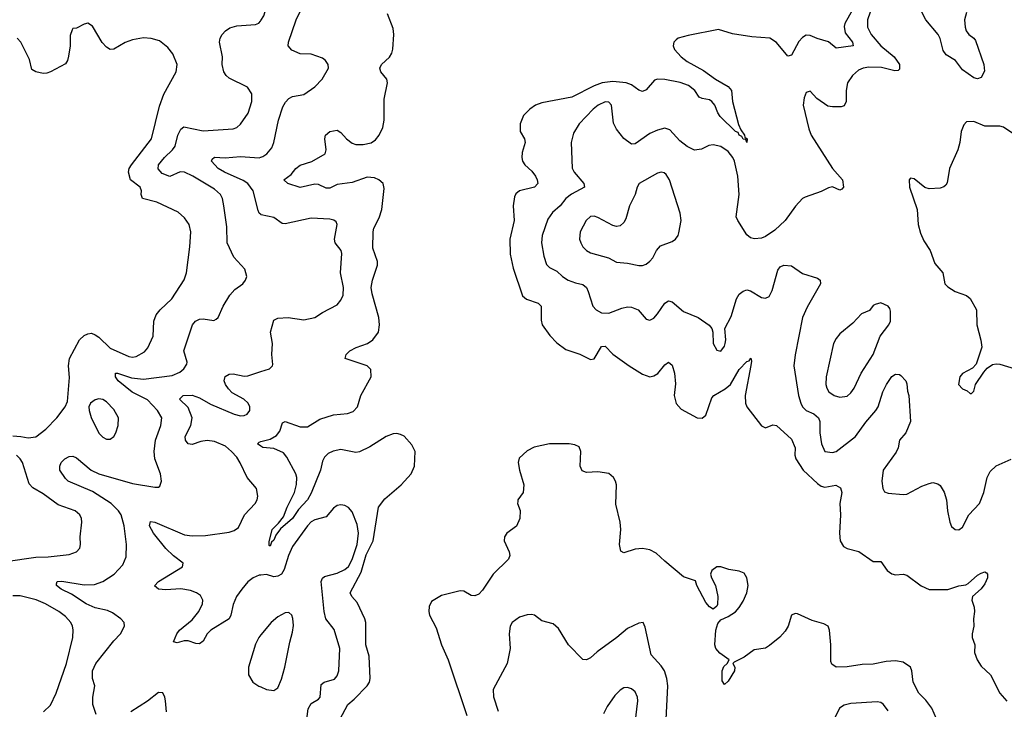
# Model space of a CAD drawing. Header units: inches. Extents: x 1771504 to 1971212, y 471788 to 643615.
# Tile 491 of 587: x 1898704 to 1903994, y 596024 to 599730. Entities that reach past the tile are written whole.
import ezdxf

# ---------------------------------------------------------------- set-up
doc = ezdxf.new("R2010")
doc.units = ezdxf.units.IN
doc.header["$MEASUREMENT"] = 0
doc.layers.add('B8599', color=7, linetype='Continuous')
doc.layers.add('B9509', color=7, linetype='Continuous')

msp = doc.modelspace()

# ---------------------------------------------------------------- linework, layer by layer
at = {"layer": 'B8599', "color": 5}
for points, elevation in [([(1898667.2, 597492.8), (1898710, 597490.9), (1898750, 597482.7), (1898790, 597488.4), (1898844.7, 597530), (1898904, 597590), (1898947.8, 597650), (1898961.6, 597678.4), (1898972.2, 597807.7), (1898967, 597870), (1898971.8, 597910), (1899026.2, 598010), (1899050, 598032.3), (1899070, 598042.4), (1899090, 598044.7), (1899110, 598037.3), (1899130, 598024), (1899190, 597965.5), (1899290, 597920.2), (1899310, 597916.5), (1899330, 597920.2), (1899375.3, 597944.7), (1899393.1, 597966.9), (1899421.4, 598030), (1899424.2, 598110), (1899436.8, 598143.2), (1899458.9, 598170), (1899522.2, 598230), (1899587.9, 598332.1), (1899599.3, 598370), (1899618.2, 598510), (1899623.5, 598590), (1899614, 598630), (1899590, 598665.1), (1899554.9, 598694.9), (1899440.7, 598750), (1899363.7, 598770), (1899356.3, 598790), (1899358.3, 598810), (1899351.2, 598830), (1899298.7, 598870), (1899289.1, 598910), (1899292.8, 598930), (1899304.8, 598950), (1899412.2, 599090), (1899454.3, 599265.7), (1899478.7, 599330), (1899545.1, 599450), (1899549.7, 599490), (1899526.8, 599546.8), (1899500, 599580), (1899456, 599616), (1899410, 599629.7), (1899370, 599633), (1899310, 599622.3), (1899270, 599607.1), (1899210, 599571.5), (1899190, 599569.6), (1899170, 599582), (1899147.2, 599607.2), (1899095.6, 599695.6), (1899070, 599711.6), (1899050, 599706), (1899010, 599684), (1898990, 599682), (1898985.2, 599674.8), (1898975.5, 599644.5), (1898974.4, 599590), (1898966.7, 599533.3), (1898960.5, 599510), (1898950, 599493.2), (1898870, 599449.3), (1898850, 599442.7), (1898830, 599441.2), (1898790, 599449.4), (1898770, 599462.7), (1898756.6, 599516.6), (1898710.6, 599610), (1898690, 599631.3)], 380), ([(1899115.6, 595995.6), (1899096.2, 596050), (1899097.4, 596090), (1899107, 596150), (1899095.9, 596190), (1899096, 596230), (1899113.8, 596270), (1899210, 596392.2), (1899245.6, 596430), (1899267, 596470), (1899264.5, 596490), (1899247.3, 596510), (1899202.9, 596542.9), (1899175.3, 596555.3), (1899110, 596569.9), (1899060.3, 596590), (1898982.9, 596642.9), (1898927.2, 596670), (1898901.3, 596690), (1898902, 596698), (1898906, 596710), (1898930, 596711.9), (1899050, 596692.6), (1899106.1, 596693.9), (1899151.2, 596710), (1899210.9, 596750), (1899259, 596801), (1899276.6, 596843.4), (1899278.4, 596910), (1899264.6, 597010), (1899248.3, 597070), (1899235.6, 597090), (1899195.6, 597130), (1899095.2, 597195.2), (1898965.1, 597250), (1898950, 597264.2), (1898920.4, 597310), (1898919.7, 597330), (1898926.3, 597350), (1898947.3, 597370), (1898970, 597382.6), (1898990, 597383.6), (1899010, 597375.5), (1899088.9, 597308.9), (1899129.7, 597289.7), (1899310, 597237.3), (1899430, 597218), (1899450, 597218), (1899457.1, 597222.9), (1899465.6, 597250), (1899461, 597290), (1899430.8, 597370), (1899426.3, 597410), (1899433.7, 597470), (1899462.9, 597550), (1899467, 597590), (1899444.2, 597630), (1899390, 597686.6), (1899309, 597729), (1899233.2, 597790), (1899219.3, 597810), (1899218, 597830), (1899230, 597830.7), (1899305.5, 597805.5), (1899370, 597797.9), (1899522.8, 597817.2), (1899564.9, 597835.1), (1899586.6, 597853.4), (1899601.6, 597878.4), (1899604.2, 597890), (1899585.6, 597950), (1899631.9, 598090), (1899648.4, 598110), (1899670, 598119.8), (1899690, 598122), (1899746.2, 598113.8), (1899759.5, 598120.5), (1899769.7, 598130.3), (1899796.9, 598190), (1899833.6, 598250), (1899860.1, 598279.9), (1899902.7, 598310), (1899917.6, 598330), (1899923.6, 598350), (1899913.3, 598390), (1899853.7, 598453.7), (1899818.8, 598530), (1899816.3, 598616.3), (1899801.5, 598730), (1899793.7, 598770), (1899782, 598790), (1899750, 598818.4), (1899634, 598890), (1899590, 598910.5), (1899566.7, 598913.3), (1899510, 598887.1), (1899470, 598903.7), (1899448.1, 598928.1), (1899449.4, 598950), (1899482.4, 598990), (1899525.7, 599030), (1899539.5, 599050), (1899554.4, 599110), (1899570, 599142.4), (1899585.9, 599154.1), (1899690, 599132.3), (1899850, 599143.6), (1899870, 599150.3), (1899890, 599168.8), (1899932.1, 599227.9), (1899950.6, 599290), (1899951.1, 599331.1), (1899927.3, 599367.3), (1899830, 599415.1), (1899813.6, 599430), (1899801.6, 599450), (1899791.8, 599490), (1899794, 599530), (1899778.3, 599610), (1899781.1, 599630), (1899791.3, 599650), (1899809.7, 599670), (1899833.7, 599686.3), (1899870, 599696.5), (1899970, 599703.9), (1899988.1, 599711.9), (1899998, 599722), (1900000, 599725.3)], 360), ([(1900000, 598682.5), (1899990.7, 598690.7), (1899984.6, 598704.6), (1899957.7, 598810), (1899930, 598849.3), (1899905.5, 598865.5), (1899804.4, 598910), (1899770, 598929.9), (1899734.7, 598970), (1899738.7, 598981.3), (1899750, 598991.1), (1899808.3, 598988.3), (1899890, 598995.3), (1899990, 598988.5), (1900000, 598991.3)], 340), ([(1900000, 596745.5), (1899990, 596744.7), (1899958.5, 596730), (1899930, 596708.4), (1899896.6, 596670), (1899869.6, 596630), (1899850, 596587.8), (1899838.4, 596530), (1899830.1, 596509.9), (1899730.2, 596450), (1899711.1, 596430), (1899690, 596389.6), (1899670, 596375.1), (1899650, 596377.4), (1899610, 596392.3), (1899587.6, 596392.4), (1899550, 596380.9), (1899530, 596386), (1899548.4, 596430), (1899563.1, 596450), (1899630, 596504.2), (1899667.1, 596550), (1899687, 596590), (1899687.4, 596610), (1899674.9, 596634.9), (1899653.3, 596650), (1899621.8, 596661.8), (1899570, 596670.6), (1899490, 596666.8), (1899449.8, 596669.8), (1899427.9, 596687.9), (1899449.6, 596710), (1899578, 596790), (1899582.9, 596810), (1899530, 596848.5), (1899490, 596887.6), (1899422.2, 596970), (1899401.5, 597010), (1899407.4, 597032.6), (1899430, 597028.9), (1899590, 596961.3), (1899630, 596956.3), (1899701.5, 596958.5), (1899830, 596976.5), (1899855.7, 596984.3), (1899879, 597001), (1899911.7, 597070), (1899968.3, 597130), (1899979.1, 597150), (1899984, 597170), (1899976.3, 597210), (1899925.3, 597270), (1899888.7, 597348.7), (1899870, 597378.5), (1899842.8, 597410), (1899810, 597437.4), (1899750, 597463.7), (1899711.7, 597468.3), (1899676.7, 597463.3), (1899630, 597446.6), (1899609.7, 597450), (1899594.7, 597470), (1899592.9, 597490), (1899623.2, 597550), (1899630.5, 597590), (1899610, 597645.3), (1899563, 597690), (1899582, 597710), (1899630, 597712.9), (1899670, 597698), (1899730, 597663.7), (1899856.3, 597610), (1899890, 597601.3), (1899910, 597602.3), (1899926.6, 597610), (1899939.7, 597630), (1899939.8, 597650), (1899930.8, 597670), (1899908.3, 597690), (1899845.3, 597725.3), (1899825.5, 597745.5), (1899808.9, 597770), (1899802.7, 597790), (1899807.6, 597812.4), (1899830, 597825.3), (1899850, 597827.6), (1899910, 597814.2), (1899930, 597816.9), (1900000, 597839.3)], 340), ([(1900000, 597437.8), (1899981.3, 597450), (1899990, 597460.4), (1900000, 597462.9)], 320), ([(1898630, 596818.4), (1898790, 596841.2), (1898856.3, 596843.7), (1898970, 596856.5), (1899009.3, 596870), (1899027.3, 596890), (1899031.1, 596908.9), (1899028.3, 596950), (1899038.7, 597030), (1899036.9, 597050), (1899027, 597070), (1899002.7, 597090), (1898910, 597122.4), (1898830, 597182), (1898774.5, 597214.5), (1898755.5, 597235.6), (1898718.8, 597350), (1898706.6, 597370), (1898686, 597390)], 380), ([(1898831.1, 596010), (1898870, 596046.5), (1898899.3, 596110), (1898955.8, 596270), (1898989.7, 596409.7), (1898991.7, 596451.7), (1898988.6, 596470), (1898978, 596490), (1898950, 596522.7), (1898914, 596550), (1898843.5, 596590), (1898791.7, 596611.7), (1898706.7, 596633.3), (1898666.8, 596633.2)], 380), ([(1900000, 596423.6), (1899988.5, 596410), (1899970, 596374), (1899932.7, 596250), (1899933.4, 596210), (1899957.3, 596170), (1899988.8, 596148.8), (1900000, 596143.9)], 360), ([(1899492.3, 596010), (1899487.6, 596070), (1899484.5, 596090), (1899473.4, 596113.4), (1899450, 596113.6), (1899390, 596067.8), (1899300.5, 596010)], 360)]:
    msp.add_lwpolyline(points, dxfattribs=dict(at, elevation=elevation))
at = {"layer": 'B8599', "color": 5, "elevation": 380}
msp.add_lwpolyline([(1899130, 597691.8), (1899110, 597686.6), (1899084, 597670), (1899076.3, 597650), (1899077.1, 597630), (1899088, 597592), (1899130, 597508), (1899150, 597486), (1899170, 597476.4), (1899190, 597475.5), (1899210, 597490.7), (1899220.5, 597510), (1899233.3, 597550), (1899235.6, 597590), (1899210, 597635.1), (1899170, 597677), (1899150, 597689.5)], close=True, dxfattribs=at)
at = {"layer": 'B9509', "color": 5}
for points, elevation in [([(1900000, 599725.3), (1900015, 599750), (1900034, 599810), (1900033.7, 599910), (1900025.1, 599930), (1900010, 599945.1), (1900000, 599950.7)], 360), ([(1900000, 598991.3), (1900010, 598994), (1900031.4, 599008.6), (1900057.8, 599042.2), (1900069.7, 599070), (1900094.6, 599190), (1900118.6, 599261.4), (1900132.3, 599287.7), (1900150, 599305.7), (1900170, 599316.5), (1900230, 599328.4), (1900290, 599368.7), (1900328.2, 599410), (1900362.9, 599470), (1900360.7, 599490), (1900347, 599510), (1900330, 599522.4), (1900270, 599544.2), (1900210, 599546.9), (1900165.7, 599565.7), (1900145.6, 599590), (1900148.4, 599610), (1900189.1, 599730), (1900215.8, 599784.2)], 340), ([(1900000, 597462.9), (1900050, 597475.4), (1900084.2, 597495.8), (1900101.6, 597518.4), (1900116.3, 597563.7), (1900129.7, 597570.3), (1900210, 597542.3), (1900250, 597541.4), (1900315.9, 597584.1), (1900390, 597607), (1900465.7, 597614.3), (1900495, 597625), (1900519.3, 597650), (1900537.3, 597710), (1900591.7, 597810), (1900589.8, 597850), (1900570.5, 597870.5), (1900452.7, 597910), (1900458.4, 597930), (1900477, 597950), (1900511.8, 597968.2), (1900572, 597990), (1900600.7, 598010), (1900631.5, 598050), (1900636.3, 598090), (1900634.3, 598130), (1900597.5, 598257.5), (1900592.2, 598290), (1900599.9, 598330), (1900627, 598410), (1900626.5, 598430), (1900601.9, 598501.9), (1900603.2, 598590), (1900607.2, 598610), (1900634.6, 598665.4), (1900650, 598710.3), (1900663, 598823), (1900655.9, 598850), (1900632.9, 598870), (1900610, 598879.9), (1900570, 598884.5), (1900490, 598854.9), (1900410, 598843.7), (1900370, 598825), (1900350, 598825.3), (1900310, 598843.8), (1900290, 598845.3), (1900210, 598827.9), (1900143.7, 598850), (1900123.6, 598870), (1900162, 598898), (1900188.3, 598930), (1900210, 598947.6), (1900272.7, 598967.3), (1900344.7, 599010), (1900350.6, 599030), (1900343.4, 599090), (1900346.6, 599110), (1900370, 599129.2), (1900410, 599135.8), (1900430, 599123.6), (1900460.2, 599090), (1900490, 599066.2), (1900510, 599060.2), (1900550, 599058.8), (1900591.7, 599068.4), (1900615.2, 599084.8), (1900635.4, 599110), (1900655.8, 599150), (1900662.2, 599190), (1900662.9, 599302.9), (1900679.4, 599390), (1900676.2, 599410), (1900644.2, 599450), (1900639.3, 599470), (1900647.8, 599490), (1900691.3, 599528.7), (1900703.7, 599550), (1900709.2, 599570.8), (1900714.5, 599650), (1900710, 599682), (1900680.8, 599760.8)], 320), ([(1903177.4, 599782.6), (1903136.6, 599710), (1903133.3, 599693.3), (1903139.1, 599659.1), (1903177.3, 599610), (1903182, 599590), (1903090, 599576.8), (1903050, 599610.5), (1902988.9, 599628.9), (1902950, 599645.8), (1902930, 599646.4), (1902910, 599635.1), (1902890, 599612.4), (1902850, 599539.1), (1902830, 599534), (1902770, 599608), (1902734.3, 599630), (1902637.4, 599637.4), (1902533.7, 599653.7), (1902457.4, 599677.4), (1902294.7, 599645.3), (1902242.4, 599630), (1902230, 599621.7), (1902219, 599610), (1902215.5, 599590), (1902222.2, 599570), (1902257.2, 599530), (1902290, 599504.7), (1902377.9, 599457.9), (1902442.2, 599410), (1902511, 599371), (1902528.6, 599350), (1902534.2, 599290), (1902566, 599166), (1902578, 599138), (1902598, 599110), (1902599.6, 599099.6), (1902611.8, 599090), (1902611.3, 599070), (1902606, 599086), (1902590, 599087.8), (1902583.1, 599103.1), (1902570, 599109.8), (1902563.1, 599123.1), (1902550, 599129.8), (1902467.7, 599210), (1902454.2, 599230), (1902439.1, 599270), (1902421.8, 599290), (1902410, 599298.7), (1902370, 599305.8), (1902354.5, 599314.5), (1902330.3, 599350.3), (1902296.8, 599376.8), (1902252.2, 599392.2), (1902170.7, 599409.3), (1902130, 599411.2), (1902114.8, 599405.2), (1902070, 599353.7), (1902050, 599344.1), (1902030, 599350.5), (1901990, 599380.2), (1901961.6, 599390), (1901890, 599397.3), (1901834, 599390), (1901790, 599375.1), (1901670, 599314), (1901510, 599283.8), (1901474.9, 599270), (1901445.5, 599250), (1901410, 599214.5), (1901393.4, 599170), (1901392.6, 599130), (1901415.3, 599090), (1901420.3, 599070), (1901402.8, 599017.2), (1901401.2, 598990), (1901405.8, 598970), (1901417.4, 598950), (1901455.7, 598915.7), (1901476, 598890), (1901484.9, 598870), (1901487.2, 598850), (1901470, 598829.8), (1901390, 598809.6), (1901370, 598794.5), (1901361.8, 598778.2), (1901355.3, 598730), (1901361.3, 598650), (1901337.3, 598550), (1901339.1, 598470), (1901354.7, 598394.7), (1901406.1, 598246.1), (1901427.5, 598227.5), (1901490, 598206.4), (1901506.4, 598190), (1901505.5, 598114.5), (1901511.6, 598090), (1901552.9, 598032.8), (1901590, 597992.9), (1901638.4, 597958.4), (1901713.3, 597933.3), (1901770, 597903.1), (1901790, 597908.2), (1901830, 597973.4), (1901850, 597974.9), (1901890, 597933), (1901978, 597870), (1902050, 597825.7), (1902090, 597811.2), (1902110, 597815.9), (1902132.1, 597827.9), (1902170, 597875.8), (1902190.2, 597890.2), (1902210, 597873), (1902222.7, 597830), (1902227.7, 597772.3), (1902220.8, 597710), (1902230, 597668), (1902257, 597637), (1902343.8, 597590), (1902370, 597587.9), (1902390, 597604.9), (1902422, 597698), (1902433.5, 597710), (1902493.4, 597746.6), (1902522.4, 597770), (1902570, 597850.2), (1902610, 597892.9), (1902622.4, 597897.6), (1902631.8, 597911.8), (1902635.3, 597895.2), (1902632.3, 597872.3), (1902601.8, 597710), (1902602.8, 597670), (1902610.2, 597650.2), (1902690, 597547.7), (1902710, 597537.3), (1902750, 597552.4), (1902770, 597548.5), (1902850, 597475.3), (1902869.4, 597430), (1902867.7, 597390), (1902873.3, 597370), (1902913.4, 597310), (1902990, 597237.6), (1903010, 597222.4), (1903030, 597217.5), (1903087.9, 597227.9), (1903114.4, 597214.4), (1903120.9, 597190), (1903110.9, 597130), (1903113.4, 597070), (1903107.9, 596970), (1903112.8, 596930), (1903130, 596899.7), (1903150, 596888), (1903212.1, 596872.1), (1903290, 596818), (1903330, 596817.6), (1903365, 596770), (1903390, 596751.7), (1903410, 596747.4), (1903450, 596749.4), (1903470, 596744.5), (1903546.7, 596686.7), (1903590, 596668.3), (1903690, 596667.5), (1903750, 596687.3), (1903786.3, 596693.7), (1903800.1, 596699.9), (1903850, 596744.9), (1903870, 596756.4), (1903890, 596762.8), (1903897.5, 596757.5), (1903902.8, 596750), (1903903.1, 596730), (1903890, 596698.4), (1903870, 596671.8), (1903823, 596630), (1903819.5, 596610), (1903832.3, 596572.3), (1903834, 596550), (1903827.7, 596510), (1903829.4, 596470), (1903820.2, 596430), (1903820.6, 596410), (1903835.8, 596370), (1903834.2, 596330), (1903847.2, 596290), (1903870, 596255.2), (1903920.2, 596210), (1903970.3, 596110), (1904007.9, 596067.9)], 320), ([(1903272.4, 599770), (1903258.1, 599730), (1903259.5, 599690), (1903278.7, 599650), (1903330.1, 599590), (1903402.9, 599530), (1903430.2, 599490), (1903430, 599463.7), (1903422.9, 599457.1), (1903405.5, 599454.5), (1903333.5, 599473.5), (1903265.9, 599474.1), (1903236.3, 599470), (1903210, 599458), (1903178.6, 599430), (1903151.8, 599390), (1903144.6, 599350), (1903145, 599290), (1903132.7, 599267.3), (1903117.8, 599262.2), (1903070, 599261.7), (1903046.1, 599266.1), (1902987.4, 599307.4), (1902950, 599346.6), (1902930, 599339.3), (1902918.7, 599310), (1902913.4, 599270), (1902942.8, 599142.7), (1902956.4, 599110), (1903071.2, 598931.2), (1903123.7, 598870), (1903130.7, 598830), (1903120.5, 598819.5), (1903110, 598814.5), (1903070, 598832.6), (1903050, 598827.3), (1903010, 598806), (1902923, 598777), (1902910, 598769.6), (1902872, 598728), (1902817.1, 598650), (1902760.5, 598599.5), (1902710, 598564.5), (1902690, 598556.2), (1902651.9, 598551.9), (1902630, 598558), (1902610, 598573.2), (1902561.6, 598650), (1902553.7, 598670), (1902568.8, 598790), (1902561.5, 598890), (1902543.9, 598970), (1902534.7, 598990), (1902510, 599021.1), (1902470, 599049), (1902430, 599058.2), (1902406.3, 599053.7), (1902366.1, 599033.9), (1902330, 599029.7), (1902290, 599048.5), (1902250, 599079.8), (1902197.6, 599137.6), (1902170, 599146.6), (1902130, 599136.4), (1902090, 599119.1), (1902010, 599063.6), (1901990, 599060.7), (1901950, 599092.3), (1901910, 599141.1), (1901894.2, 599174.2), (1901883.9, 599270), (1901870, 599286.9), (1901850, 599287.9), (1901811.6, 599270), (1901785.2, 599250), (1901709.2, 599170), (1901679.6, 599120.4), (1901666.2, 599070), (1901672.2, 598932.2), (1901682, 598910), (1901734.7, 598850), (1901738.3, 598830), (1901668.1, 598791.9), (1901637.5, 598770), (1901607.9, 598730), (1901566.1, 598693.9), (1901541.7, 598658.3), (1901511.6, 598570), (1901508.1, 598530), (1901519.4, 598459.4), (1901534.8, 598414.8), (1901550, 598398.9), (1901590, 598379.1), (1901620.8, 598350), (1901650, 598331), (1901690, 598315.8), (1901730, 598307.2), (1901748.7, 598290), (1901758.9, 598270), (1901782.4, 598190), (1901800.4, 598170), (1901830, 598154.7), (1901870, 598153.4), (1901939.5, 598180.5), (1901970, 598186.2), (1901990, 598184.9), (1902026, 598170), (1902070, 598120.7), (1902090, 598115.5), (1902110, 598126.4), (1902130, 598148.5), (1902170, 598207), (1902190, 598218.7), (1902210, 598213.1), (1902270, 598162.4), (1902348.2, 598130), (1902408.8, 598088.8), (1902423, 598070), (1902428.4, 598050), (1902430.4, 597990), (1902450, 597954), (1902470, 597948.4), (1902490, 597976), (1902494.7, 597990), (1902496.9, 598010), (1902491.6, 598070), (1902525.6, 598134.4), (1902555.1, 598230), (1902570, 598254.4), (1902590, 598270.4), (1902610, 598277.6), (1902630, 598272.4), (1902690, 598237.6), (1902710, 598234), (1902730, 598241.6), (1902746, 598274), (1902776.8, 598383.2), (1902790, 598402.4), (1902810, 598410.4), (1902850, 598406.7), (1902910, 598366.7), (1902990, 598340.5), (1903004, 598330), (1903006, 598310), (1902935, 598185), (1902910.2, 598129.8), (1902870.9, 597929.1), (1902863.5, 597870), (1902888.6, 597710), (1902900.2, 597670), (1902910, 597648.9), (1902928.9, 597630), (1902970, 597611.5), (1902995.3, 597590), (1903002.9, 597570), (1903001.8, 597510), (1903011.2, 597451.2), (1903030.3, 597410.3), (1903070, 597404), (1903090, 597409.1), (1903194.1, 597490), (1903250, 597567.3), (1903304.2, 597630), (1903316, 597650), (1903342, 597730), (1903361.1, 597770), (1903390, 597812.7), (1903410, 597824.9), (1903430, 597823.1), (1903437.2, 597817.2), (1903464.4, 597790), (1903470, 597774), (1903473, 597733), (1903481.7, 597710), (1903490.3, 597570), (1903465.3, 597510), (1903430.2, 597469.8), (1903424.1, 597430), (1903413.6, 597406.4), (1903343.7, 597310), (1903336.2, 597250), (1903341.7, 597210), (1903350, 597193.4), (1903370, 597185.5), (1903450, 597177.6), (1903470, 597180.4), (1903550, 597223), (1903590, 597238), (1903610, 597242), (1903636.1, 597236.1), (1903650, 597227.3), (1903670, 597191), (1903683.7, 597150), (1903688.4, 597090), (1903701.3, 597030), (1903710, 597007.3), (1903730, 596990.6), (1903750, 596988.2), (1903770, 597002), (1903802.4, 597070), (1903861.3, 597130), (1903883.8, 597190), (1903902.4, 597270), (1903918.6, 597301.4), (1903950, 597332.4), (1904030, 597368.9)], 340), ([(1903790.9, 599769.1), (1903780.7, 599730), (1903782.6, 599690), (1903788.2, 599670), (1903803.7, 599650), (1903830, 599631.6), (1903838.4, 599618.4), (1903883.5, 599490), (1903887, 599453), (1903870, 599418.7), (1903850, 599412.3), (1903830, 599416.8), (1903770, 599460.5), (1903732.1, 599510), (1903680.9, 599540.9), (1903664.6, 599564.6), (1903650, 599629.6), (1903638.8, 599650), (1903571.9, 599730), (1903550.6, 599770)], 340), ([(1904039, 599119), (1903990, 599153.3), (1903970, 599158.6), (1903890, 599157.4), (1903830, 599183), (1903790, 599180.7), (1903775.6, 599164.4), (1903761.7, 599130), (1903754.9, 599070), (1903744.7, 599030), (1903699.5, 598930), (1903686.6, 598853.4), (1903679.2, 598840.8), (1903668.7, 598831.3), (1903650, 598824.2), (1903590, 598821.6), (1903567.5, 598827.5), (1903510, 598874), (1903490, 598878), (1903482, 598870), (1903484, 598830), (1903525.7, 598710), (1903530.3, 598630), (1903543.2, 598583.2), (1903561.8, 598541.8), (1903594.9, 598490), (1903620.4, 598420.4), (1903664, 598370), (1903674.9, 598310), (1903690, 598294.9), (1903730, 598268.9), (1903790, 598248.2), (1903810, 598232), (1903844.4, 598170), (1903846.4, 598090), (1903867.9, 598007.9), (1903872.4, 597970), (1903842, 597878), (1903822, 597858), (1903770, 597829.2), (1903754, 597810), (1903747.7, 597770), (1903770, 597746), (1903794.8, 597734.8), (1903810, 597722), (1903818, 597722), (1903830, 597734), (1903839.3, 597770), (1903883.3, 597836.7), (1903902.4, 597857.6), (1903930, 597876.3), (1903950, 597880.5), (1903970, 597878), (1904070, 597848.8)], 360), ([(1900000, 597839.3), (1900046, 597854), (1900062.7, 597870), (1900063.7, 597876.3), (1900058.9, 597930), (1900062.6, 597990), (1900050.9, 598050), (1900070, 598114.4), (1900090, 598125.3), (1900146, 598130), (1900230, 598116.5), (1900290, 598128.9), (1900330, 598155.6), (1900410, 598198.5), (1900430, 598222), (1900441.2, 598250), (1900443.8, 598290), (1900428.3, 598370), (1900433.8, 598473.8), (1900430.8, 598490), (1900399.3, 598530), (1900394.4, 598550), (1900409.7, 598629.7), (1900403.5, 598643.5), (1900392.3, 598652.3), (1900370, 598657.5), (1900270, 598663.7), (1900130, 598633.5), (1900114.7, 598634.8), (1900070, 598666.3), (1900001.3, 598681.3), (1900000, 598682.5)], 340), ([(1900424.8, 595970), (1900466.3, 596050), (1900501.7, 596078.3), (1900570, 596150.2), (1900584.2, 596170), (1900587.3, 596190), (1900580.7, 596310), (1900563.4, 596370), (1900563.2, 596490), (1900558.1, 596510), (1900517.5, 596597.5), (1900488.8, 596630), (1900478.8, 596650), (1900538.3, 596761.7), (1900566.3, 596853.7), (1900602.8, 596930), (1900631.7, 597110), (1900665.3, 597154.7), (1900753.3, 597230), (1900807.8, 597290), (1900824.7, 597330), (1900828.3, 597410), (1900810, 597446), (1900770, 597491.3), (1900750, 597501.7), (1900730, 597505.6), (1900710, 597503.7), (1900673.1, 597490), (1900584.9, 597435.1), (1900530, 597408), (1900510, 597404), (1900430, 597420.5), (1900388.5, 597411.5), (1900362, 597398), (1900341.8, 597378.2), (1900330, 597358.4), (1900319.8, 597310), (1900270, 597185.6), (1900250.6, 597150), (1900202.6, 597097.4), (1900170, 597049.8), (1900105.4, 596994.6), (1900080.4, 596959.6), (1900070, 596933.6), (1900057.2, 596922.8), (1900050, 596900.7), (1900044, 596904), (1900044.5, 596924.5), (1900059.8, 596990), (1900095.2, 597024.8), (1900121.3, 597058.7), (1900140.2, 597110), (1900179.8, 597190), (1900191.9, 597231.9), (1900193.6, 597270), (1900187.5, 597290), (1900139.1, 597379.1), (1900121.8, 597401.8), (1900070, 597424.9), (1900010, 597431.3), (1900000, 597437.8)], 320), ([(1903630, 595972), (1903604.9, 596030), (1903572.3, 596072.3), (1903534, 596110), (1903504.7, 596170), (1903497.5, 596230), (1903489.8, 596250), (1903450, 596277.8), (1903410, 596284.2), (1903359.3, 596280.7), (1903290, 596265.7), (1903230, 596265), (1903150, 596252.5), (1903090, 596251.3), (1903066.7, 596266.7), (1903061.7, 596281.7), (1903062.4, 596370), (1903054.7, 596450), (1903048, 596470), (1903023.7, 596483.7), (1902960.9, 596500.9), (1902883.6, 596536.4), (1902870, 596538.9), (1902850.3, 596529.7), (1902832, 596470), (1902816.5, 596443.5), (1902788.4, 596411.6), (1902732.7, 596367.3), (1902710, 596352.4), (1902650, 596343.1), (1902595.9, 596304.1), (1902542, 596278), (1902536, 596270), (1902545.5, 596250), (1902543.7, 596230), (1902510, 596175.1), (1902490, 596157.2), (1902477.5, 596177.5), (1902478.7, 596230), (1902486.2, 596253.8), (1902504, 596270), (1902515.3, 596290), (1902466.3, 596326.3), (1902444.5, 596350), (1902438.4, 596370), (1902444.5, 596450), (1902455.1, 596484.9), (1902470, 596504.7), (1902510, 596522), (1902550, 596548.2), (1902570, 596570.6), (1902590, 596604.9), (1902610.8, 596650), (1902616.8, 596690), (1902609.7, 596729.7), (1902595.3, 596755.3), (1902570, 596766.3), (1902514.5, 596774.5), (1902470, 596789.4), (1902450, 596789.2), (1902422, 596770), (1902416, 596750), (1902421, 596730), (1902442, 596690), (1902454.9, 596630), (1902453.4, 596586.6), (1902450, 596578), (1902430, 596562), (1902410, 596575.3), (1902390, 596598), (1902342, 596690), (1902334, 596714), (1902270, 596736), (1902170, 596819.3), (1902123.9, 596863.9), (1902090, 596880.7), (1902050, 596888), (1902010, 596884.4), (1901950, 596864.2), (1901933.4, 596873.4), (1901926.9, 596910), (1901933.3, 596990), (1901929.5, 597030), (1901906.9, 597126.9), (1901909.8, 597229.8), (1901904.7, 597250), (1901894, 597270), (1901870, 597290.7), (1901810, 597299.9), (1901750, 597296.4), (1901725, 597305), (1901714.7, 597330), (1901718.8, 597410), (1901710, 597433.7), (1901686, 597446), (1901655.3, 597450), (1901550, 597451.1), (1901467.7, 597432.3), (1901430, 597412.8), (1901386.8, 597373.2), (1901381.6, 597350), (1901388.4, 597310), (1901412.2, 597230), (1901408.2, 597190), (1901381, 597150), (1901379.8, 597140.2), (1901378.8, 597130), (1901391.9, 597091.9), (1901391.8, 597050), (1901372.6, 597007.4), (1901322, 596970), (1901308.2, 596950), (1901306, 596930), (1901334, 596870), (1901337, 596850), (1901330.4, 596830), (1901247.2, 596750), (1901190, 596665.1), (1901170, 596643.6), (1901150, 596634.7), (1901130, 596636.2), (1901090, 596658.7), (1901070, 596661.3), (1900970, 596635.3), (1900917.2, 596602.8), (1900904.1, 596575.9), (1900902.7, 596550), (1900906.4, 596530), (1900941.2, 596461.2), (1900970.2, 596370), (1901005.6, 596290), (1901105.7, 595990)], 320), ([(1900240.7, 595930), (1900253.2, 596026.8), (1900270, 596054.6), (1900310, 596078.7), (1900319.1, 596090), (1900323.3, 596156.7), (1900339.3, 596170), (1900394.9, 596185.1), (1900410, 596203.8), (1900418.4, 596230), (1900424.4, 596350), (1900393.2, 596453.2), (1900348, 596510), (1900340.2, 596550), (1900324.3, 596710), (1900331.2, 596728.8), (1900342.2, 596737.8), (1900410, 596755.7), (1900450, 596775), (1900470, 596792.1), (1900490, 596829.1), (1900517.3, 596910), (1900524.9, 596970), (1900517.7, 597017.7), (1900490, 597086), (1900470, 597108.2), (1900450, 597119.8), (1900430, 597123.1), (1900410, 597118.9), (1900390, 597104.2), (1900350, 597058.2), (1900290, 597043.1), (1900270, 597031.8), (1900250, 597010.8), (1900170, 596899.7), (1900147.8, 596850), (1900125.4, 596774.6), (1900110, 596750.8), (1900090, 596738.7), (1900070, 596736), (1900030, 596748.1), (1900000, 596745.5)], 340), ([(1900000, 596143.9), (1900030, 596130.6), (1900070, 596124.9), (1900090, 596139.1), (1900110, 596186.8), (1900128.8, 596250), (1900154.5, 596385.5), (1900170, 596438), (1900174.6, 596474.6), (1900172.2, 596512.2), (1900166.6, 596530), (1900150, 596544.5), (1900130, 596542.4), (1900090, 596521.3), (1900055.8, 596490), (1900000, 596423.6)], 360), ([(1902177, 595970), (1902185.7, 596150), (1902180.2, 596190), (1902167.8, 596230), (1902150, 596257.4), (1902096.1, 596316.1), (1902064.9, 596464.9), (1902052.7, 596490), (1902030, 596487.3), (1901970, 596457.6), (1901912.7, 596410), (1901806.3, 596333.7), (1901770, 596300.9), (1901750, 596289.5), (1901730, 596292.3), (1901651.6, 596370), (1901599.1, 596459.1), (1901570, 596483.7), (1901510, 596499.3), (1901470, 596529.3), (1901453.3, 596533.3), (1901430, 596531.1), (1901390, 596518.5), (1901350.3, 596490), (1901339.6, 596470), (1901334, 596430), (1901338.7, 596350), (1901322.4, 596270), (1901247.8, 596130), (1901249, 596091), (1901274.1, 596014.1)], 340), ([(1902010.6, 595949.4), (1902025.3, 596070), (1902023.5, 596090), (1902010, 596118.7), (1901990, 596134), (1901970, 596140.4), (1901950, 596138.7), (1901930, 596127.7), (1901901.6, 596098.4), (1901860.8, 596039.2), (1901840.5, 595999.5)], 360), ([(1903370, 596015.1), (1903345.6, 596050), (1903330, 596059.8), (1903310, 596063.5), (1903170, 596055.6), (1903133.9, 596046.1), (1903108.2, 596030), (1903082.5, 595977.5)], 340)]:
    msp.add_lwpolyline(points, dxfattribs=dict(at, elevation=elevation))
at = {"layer": 'B9509', "color": 5, "elevation": 360}
for points in [[(1902150, 598909.8), (1902130, 598905), (1902031.8, 598850), (1902020.8, 598830), (1902010.2, 598790), (1901980.9, 598730), (1901960.4, 598659.6), (1901950, 598640.7), (1901930, 598623), (1901910, 598618.9), (1901890, 598623.5), (1901810, 598667.4), (1901790, 598673.5), (1901770, 598672.6), (1901746.5, 598650), (1901715.5, 598590), (1901711.4, 598550), (1901718.5, 598530), (1901730, 598508.8), (1901748.8, 598490), (1901770, 598477.6), (1901867.3, 598450), (1901910, 598427.2), (1901970, 598421.6), (1902030, 598408.6), (1902050, 598409.2), (1902070, 598416.5), (1902090, 598432), (1902105.4, 598450), (1902124.7, 598490), (1902146, 598514), (1902210, 598537.4), (1902227.6, 598550), (1902241.3, 598570), (1902244.8, 598584.8), (1902256.9, 598650), (1902252.1, 598690), (1902194.8, 598870), (1902177.5, 598897.5), (1902166.4, 598906.4)], [(1903330, 598207.6), (1903299.9, 598200.1), (1903290, 598194), (1903270, 598167), (1903226, 598150), (1903180.7, 598099.3), (1903110, 598042.4), (1903090, 598017.6), (1903075.8, 597990), (1903036.9, 597810), (1903035.5, 597770), (1903040.2, 597750), (1903050.2, 597730.2), (1903078.8, 597710), (1903110, 597701.1), (1903150, 597707.6), (1903170, 597725.3), (1903187.1, 597750), (1903223.9, 597830), (1903288.8, 597930), (1903326.9, 598030), (1903374, 598090), (1903382.9, 598110), (1903383.2, 598163.2), (1903378.4, 598178.4), (1903369.2, 598190)]]:
    msp.add_lwpolyline(points, close=True, dxfattribs=at)

doc.saveas('drawing.dxf')
